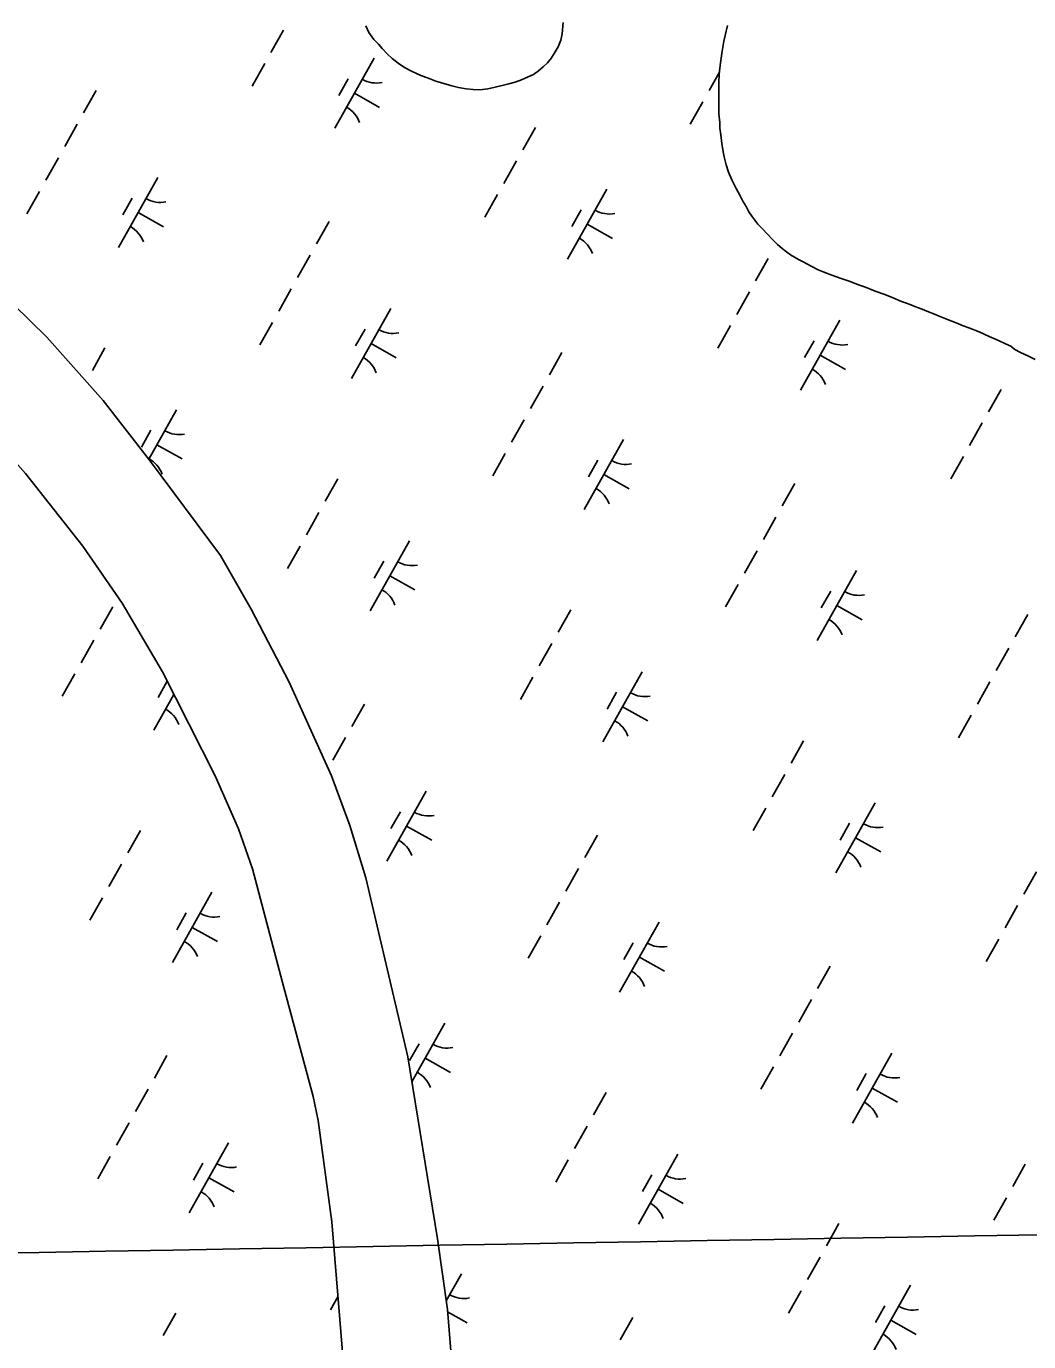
# Model space of a CAD drawing. Extents: x 3913936 to 3933962, y 195330 to 217741.
# Drawn here: x 3920677 to 3921301, y 205558 to 206377 of the extents above; entities that cross this region are included whole.
import ezdxf

# ---------------------------------------------------------------- set-up
doc = ezdxf.new("R2010")
doc.units = 0
for name, color, linetype in [('V-GRID-MAJR', 7, 'Continuous'), ('V-TOPO-SHOR', 7, 'Continuous'), ('V-WETL-SWMP', 7, 'Continuous')]:
    doc.layers.add(name, color=color, linetype=linetype)

msp = doc.modelspace()

# ---------------------------------------------------------------- linework, layer by layer
at = {"layer": 'V-GRID-MAJR'}
msp.add_spline([(3919352.04, 205590.79), (3919894.41, 205600.25), (3925219.37, 205693.59), (3930096.8, 205779.76)], degree=3, dxfattribs=at)
at = {"layer": 'V-TOPO-SHOR'}
for points in [[(3920333.2, 206410.44), (3920408.13, 206367.67), (3920533.74, 206304.4), (3920572.95, 206278.53), (3920611.4, 206251.49), (3920633.17, 206235.11), (3920668.96, 206203.8), (3920689.6, 206183.54), (3920724.69, 206144.13), (3920753.59, 206106.97), (3920797.75, 206047.58), (3920816.97, 206014.18), (3920840.54, 205968.87), (3920866.94, 205910.47), (3920878.42, 205879.71), (3920888.37, 205847.01), (3920914.49, 205735.74), (3920932.92, 205622.47), (3920939.12, 205578.54), (3920942.18, 205539.98)], [(3920300.88, 206352.91), (3920336.14, 206334.95), (3920405.17, 206298.68), (3920468.84, 206270.46), (3920479.3, 206265.42), (3920489.65, 206259.85), (3920499.87, 206253.26), (3920512.29, 206245.4), (3920567.7, 206207.33), (3920594.26, 206185.85), (3920631, 206149.66), (3920676.49, 206098.64), (3920712.16, 206053.57), (3920736.67, 206018.05), (3920761.76, 205975.19), (3920794.39, 205910.55), (3920808.98, 205877.5), (3920817.7, 205852.63), (3920836.5, 205781.94), (3920855.55, 205710.99), (3920858.52, 205696.1), (3920867.22, 205633.02), (3920873.91, 205549.49)]]:
    msp.add_lwpolyline(points, dxfattribs=at)
at = {"layer": 'V-WETL-SWMP'}
for p, q in [((3920837.09, 206374.67), (3920829.25, 206360.73)), ((3920890.25, 206373.17), (3920888.29, 206377.26)), ((3921011.19, 206379.31), (3921010.48, 206372.36)), ((3921111.96, 206371.26), (3921113.44, 206377.57)), ((3920893.38, 206368.83), (3920890.25, 206373.17)), ((3920896.1, 206365.77), (3920893.38, 206368.83)), ((3920898.44, 206363.23), (3920896.1, 206365.77)), ((3921009.62, 206368.38), (3921007.99, 206364.25)), ((3921010.48, 206372.36), (3921009.62, 206368.38)), ((3921110.25, 206361.48), (3921111.22, 206367.66)), ((3921111.22, 206367.66), (3921111.96, 206371.26)), ((3920901.68, 206359.92), (3920898.44, 206363.23)), ((3920904.79, 206356.86), (3920901.68, 206359.92)), ((3921003.81, 206357.27), (3921001.4, 206354.3)), ((3921006.22, 206361.15), (3921003.81, 206357.27)), ((3921007.99, 206364.25), (3921006.22, 206361.15)), ((3921109.28, 206355.69), (3921110.25, 206361.48)), ((3920825.33, 206353.75), (3920817.49, 206339.81)), ((3920893.43, 206357.11), (3920868.93, 206313.53)), ((3920908.42, 206354.07), (3920904.79, 206356.86)), ((3920912.42, 206351.41), (3920908.42, 206354.07)), ((3920916.81, 206349.14), (3920912.42, 206351.41)), ((3920922.49, 206346.37), (3920916.81, 206349.14)), ((3920995.8, 206349.24), (3920992.61, 206347.02)), ((3920998.73, 206351.83), (3920995.8, 206349.24)), ((3921001.4, 206354.3), (3920998.73, 206351.83)), ((3921108.33, 206347.34), (3921108.68, 206350.94)), ((3921108.68, 206350.94), (3921109.28, 206355.69)), ((3920877.39, 206344.33), (3920871.51, 206333.87)), ((3920926.61, 206344.86), (3920922.49, 206346.37)), ((3920931.9, 206342.86), (3920926.61, 206344.86)), ((3920936.79, 206341.36), (3920931.9, 206342.86)), ((3920941.81, 206340), (3920936.79, 206341.36)), ((3920977.25, 206341.23), (3920973.15, 206340.04)), ((3920981.35, 206342.3), (3920977.25, 206341.23)), ((3920985.19, 206343.62), (3920981.35, 206342.3)), ((3920989.28, 206345.45), (3920985.19, 206343.62)), ((3920992.61, 206347.02), (3920989.28, 206345.45)), ((3921108.43, 206348.35), (3921102.03, 206336.97)), ((3921108.12, 206341.68), (3921108.33, 206347.34)), ((3921108.18, 206335.52), (3921108.12, 206341.68)), ((3920720.42, 206337.02), (3920712.58, 206323.07)), ((3920881.18, 206335.32), (3920896.87, 206326.5)), ((3920946.06, 206338.88), (3920941.81, 206340)), ((3920950.69, 206338.03), (3920946.06, 206338.88)), ((3920955.06, 206337.55), (3920950.69, 206338.03)), ((3920959.3, 206337.46), (3920955.06, 206337.55)), ((3920964.18, 206338.02), (3920959.3, 206337.46)), ((3920968.79, 206339.1), (3920964.18, 206338.02)), ((3920973.15, 206340.04), (3920968.79, 206339.1)), ((3921107.99, 206328.71), (3921108.18, 206335.52)), ((3921098.11, 206329.99), (3921090.27, 206316.05)), ((3921108.04, 206322.55), (3921107.99, 206328.71)), ((3921108.61, 206317.03), (3921108.04, 206322.55)), ((3921108.64, 206313.69), (3921108.61, 206317.03)), ((3920708.66, 206316.09), (3920700.82, 206302.15)), ((3920993.85, 206314.09), (3920986.01, 206300.14)), ((3921109.32, 206309.46), (3921108.64, 206313.69)), ((3921110.02, 206304.07), (3921109.32, 206309.46)), ((3921110.83, 206298.94), (3921110.02, 206304.07)), ((3920696.9, 206295.17), (3920689.06, 206281.23)), ((3920982.09, 206293.17), (3920974.25, 206279.22)), ((3921111.38, 206295.73), (3921110.83, 206298.94)), ((3921112.58, 206290.74), (3921111.38, 206295.73)), ((3921114.04, 206286.25), (3921112.58, 206290.74)), ((3921116.14, 206281.52), (3921114.04, 206286.25)), ((3920758.82, 206282.82), (3920734.32, 206239.24)), ((3921038.43, 206275.6), (3921013.92, 206232.02)), ((3921118.88, 206276.02), (3921116.14, 206281.52)), ((3921121.1, 206271.93), (3921118.88, 206276.02)), ((3920685.14, 206274.25), (3920677.3, 206260.31)), ((3920742.79, 206270.04), (3920736.91, 206259.58)), ((3920970.33, 206272.24), (3920962.49, 206258.3)), ((3921123.07, 206268.23), (3921121.1, 206271.93)), ((3921125.02, 206264.91), (3921123.07, 206268.23)), ((3920746.57, 206261.03), (3920762.27, 206252.21)), ((3921022.39, 206262.82), (3921016.51, 206252.36)), ((3921126.85, 206261.58), (3921125.02, 206264.91)), ((3921128.55, 206258.9), (3921126.85, 206261.58)), ((3920865.42, 206255.51), (3920857.58, 206241.56)), ((3921026.18, 206253.81), (3921041.87, 206244.99)), ((3921130.5, 206256.35), (3921128.55, 206258.9)), ((3921132.32, 206253.93), (3921130.5, 206256.35)), ((3921135.3, 206250.88), (3921132.32, 206253.93)), ((3921138.16, 206247.82), (3921135.3, 206250.88)), ((3921141.66, 206244), (3921138.16, 206247.82)), ((3921144.64, 206241.2), (3921141.66, 206244)), ((3920853.66, 206234.59), (3920845.82, 206220.64)), ((3921147.49, 206238.79), (3921144.64, 206241.2)), ((3921150.21, 206236.63), (3921147.49, 206238.79)), ((3921152.66, 206234.85), (3921150.21, 206236.63)), ((3921157.7, 206231.95), (3921152.66, 206234.85)), ((3921138.85, 206232.58), (3921131.01, 206218.63)), ((3921160.93, 206230.18), (3921157.7, 206231.95)), ((3921165.19, 206227.91), (3921160.93, 206230.18)), ((3921169.83, 206225.38), (3921165.19, 206227.91)), ((3921173.06, 206224.26), (3921169.83, 206225.38)), ((3921178.34, 206222.12), (3921173.06, 206224.26)), ((3921184.27, 206219.99), (3921178.34, 206222.12)), ((3921189.16, 206218.37), (3921184.27, 206219.99)), ((3921195.74, 206215.99), (3921189.16, 206218.37)), ((3920841.9, 206213.66), (3920834.06, 206199.72)), ((3921127.09, 206211.66), (3921119.25, 206197.71)), ((3921199.35, 206214.61), (3921195.74, 206215.99)), ((3921205.41, 206212.23), (3921199.35, 206214.61)), ((3921211.46, 206210.1), (3921205.41, 206212.23)), ((3921217, 206207.84), (3921211.46, 206210.1)), ((3920668.96, 206203.8), (3920689.6, 206183.54)), ((3921221.91, 206205.83), (3921217, 206207.84)), ((3921225.51, 206204.45), (3921221.91, 206205.83)), ((3921230.03, 206202.7), (3921225.51, 206204.45)), ((3921234.67, 206200.94), (3921230.03, 206202.7)), ((3920903.82, 206201.31), (3920879.32, 206157.73)), ((3921183.42, 206194.09), (3921158.92, 206150.51)), ((3921237.5, 206199.68), (3921234.67, 206200.94)), ((3921242.4, 206197.8), (3921237.5, 206199.68)), ((3921245.24, 206196.68), (3921242.4, 206197.8)), ((3921250.4, 206194.54), (3921245.24, 206196.68)), ((3921255.81, 206192.41), (3921250.4, 206194.54)), ((3920830.14, 206192.74), (3920822.29, 206178.8)), ((3920887.79, 206188.53), (3920881.91, 206178.07)), ((3921115.33, 206190.74), (3921107.49, 206176.79)), ((3921260.19, 206190.65), (3921255.81, 206192.41)), ((3921263.8, 206189.4), (3921260.19, 206190.65)), ((3921270.25, 206186.76), (3921263.8, 206189.4)), ((3921276.44, 206183.99), (3921270.25, 206186.76)), ((3920689.6, 206183.54), (3920724.69, 206144.13)), ((3920891.57, 206179.52), (3920907.26, 206170.7)), ((3921167.39, 206181.31), (3921161.51, 206170.85)), ((3921282.11, 206181.48), (3921276.44, 206183.99)), ((3921286.63, 206179.34), (3921282.11, 206181.48)), ((3921289.85, 206177.96), (3921286.63, 206179.34)), ((3921292.31, 206175.79), (3921289.85, 206177.96)), ((3920725.88, 206176.84), (3920718.04, 206162.89)), ((3921010.41, 206174), (3921002.57, 206160.05)), ((3921171.17, 206172.3), (3921186.86, 206163.48)), ((3921295.93, 206173.9), (3921292.31, 206175.79)), ((3921300.57, 206171.89), (3921295.93, 206173.9)), ((3921304.96, 206169.62), (3921300.57, 206171.89)), ((3920998.65, 206153.08), (3920990.81, 206139.13)), ((3921283.85, 206151.07), (3921276.01, 206137.12)), ((3920724.69, 206144.13), (3920753.59, 206106.97)), ((3920770.45, 206138.35), (3920753.14, 206107.55)), ((3920986.89, 206132.16), (3920979.05, 206118.21)), ((3921272.09, 206130.15), (3921264.24, 206116.2)), ((3920754.42, 206125.57), (3920748.54, 206115.11)), ((3920758.2, 206116.56), (3920773.9, 206107.74)), ((3921048.82, 206119.8), (3921024.32, 206076.22)), ((3920753.59, 206106.97), (3920797.75, 206047.58)), ((3920975.13, 206111.23), (3920967.29, 206097.29)), ((3921032.78, 206107.02), (3921026.9, 206096.56)), ((3921260.32, 206109.23), (3921252.48, 206095.28)), ((3920676.49, 206098.64), (3920712.16, 206053.57)), ((3920870.88, 206095.33), (3920863.04, 206081.38)), ((3921036.57, 206098.01), (3921052.26, 206089.19)), ((3921155.41, 206092.49), (3921147.57, 206078.54)), ((3920859.12, 206074.41), (3920851.28, 206060.46)), ((3921143.65, 206071.57), (3921135.81, 206057.62)), ((3920915.45, 206056.84), (3920890.95, 206013.26)), ((3920712.16, 206053.57), (3920736.67, 206018.05)), ((3920797.75, 206047.58), (3920816.97, 206014.19)), ((3920847.36, 206053.49), (3920839.52, 206039.54)), ((3921131.89, 206050.65), (3921124.05, 206036.7)), ((3920899.42, 206044.06), (3920893.54, 206033.6)), ((3921193.82, 206038.29), (3921169.32, 205994.71)), ((3920903.2, 206035.05), (3920918.89, 206026.23)), ((3921120.13, 206029.72), (3921112.29, 206015.78)), ((3921177.78, 206025.51), (3921171.9, 206015.05)), ((3920730.68, 206015.83), (3920722.84, 206001.88)), ((3920736.67, 206018.05), (3920761.76, 205975.19)), ((3920816.97, 206014.19), (3920840.54, 205968.88)), ((3921015.87, 206013.82), (3921008.03, 205999.87)), ((3921181.57, 206016.5), (3921197.26, 206007.68)), ((3921300.41, 206010.98), (3921292.57, 205997.03)), ((3920718.92, 205994.91), (3920711.08, 205980.96)), ((3921004.11, 205992.9), (3920996.27, 205978.95)), ((3921288.65, 205990.06), (3921280.81, 205976.11)), ((3920707.16, 205973.98), (3920699.32, 205960.04)), ((3920761.76, 205975.19), (3920794.4, 205910.55)), ((3921060.45, 205975.33), (3921035.95, 205931.75)), ((3920764.65, 205969.48), (3920758.93, 205959.31)), ((3920840.54, 205968.88), (3920866.94, 205910.47)), ((3920992.35, 205971.98), (3920984.51, 205958.03)), ((3921276.89, 205969.14), (3921269.05, 205955.19)), ((3920768.84, 205961.18), (3920756.35, 205938.97)), ((3920768.6, 205960.76), (3920769.23, 205960.41)), ((3921044.41, 205962.55), (3921038.53, 205952.09)), ((3920887.44, 205955.24), (3920879.6, 205941.29)), ((3921048.2, 205953.54), (3921063.89, 205944.72)), ((3921265.13, 205948.22), (3921257.29, 205934.27)), ((3920875.68, 205934.32), (3920867.84, 205920.37)), ((3921160.87, 205932.31), (3921153.03, 205918.36)), ((3920794.4, 205910.55), (3920808.98, 205877.5)), ((3920866.94, 205910.47), (3920878.42, 205879.71)), ((3921149.11, 205911.39), (3921141.27, 205897.44)), ((3920925.85, 205901.04), (3920901.35, 205857.46)), ((3921205.45, 205893.82), (3921180.95, 205850.24)), ((3920909.81, 205888.26), (3920903.93, 205877.8)), ((3921137.35, 205890.47), (3921129.51, 205876.52)), ((3920747.9, 205876.57), (3920740.06, 205862.62)), ((3920808.98, 205877.5), (3920817.7, 205852.63)), ((3920878.42, 205879.71), (3920888.37, 205847.01)), ((3920913.6, 205879.25), (3920929.29, 205870.43)), ((3921189.41, 205881.04), (3921183.53, 205870.58)), ((3921032.44, 205873.73), (3921024.6, 205859.78)), ((3921193.2, 205872.03), (3921208.89, 205863.21)), ((3920736.14, 205855.65), (3920728.3, 205841.7)), ((3920817.7, 205852.63), (3920836.5, 205781.94)), ((3921020.68, 205852.81), (3921012.84, 205838.86)), ((3921305.87, 205850.8), (3921298.03, 205836.85)), ((3920888.37, 205847.01), (3920914.49, 205735.74)), ((3920724.38, 205834.73), (3920716.54, 205820.78)), ((3920792.48, 205838.08), (3920767.98, 205794.5)), ((3920776.44, 205825.3), (3920770.56, 205814.84)), ((3921008.92, 205831.89), (3921001.08, 205817.94)), ((3921294.11, 205829.88), (3921286.27, 205815.93)), ((3921070.85, 205819.53), (3921046.34, 205775.95)), ((3920780.23, 205816.29), (3920795.92, 205807.47)), ((3920997.16, 205810.97), (3920989.32, 205797.02)), ((3921282.35, 205808.96), (3921274.51, 205795.01)), ((3921054.81, 205806.75), (3921048.93, 205796.29)), ((3921058.6, 205797.74), (3921074.29, 205788.92)), ((3921177.44, 205792.22), (3921169.6, 205778.27)), ((3920836.5, 205781.94), (3920855.55, 205710.99)), ((3921165.68, 205771.3), (3921157.84, 205757.35)), ((3920937.48, 205756.57), (3920917.02, 205720.19)), ((3920921.44, 205743.79), (3920915.56, 205733.33)), ((3921153.92, 205750.38), (3921146.08, 205736.43)), ((3920764.47, 205736.48), (3920756.63, 205722.53)), ((3920914.49, 205735.74), (3920932.92, 205622.47)), ((3921215.84, 205738.03), (3921191.34, 205694.44)), ((3920925.23, 205734.78), (3920940.92, 205725.96)), ((3921142.16, 205729.46), (3921134.32, 205715.51)), ((3921199.81, 205725.24), (3921193.93, 205714.78)), ((3920752.71, 205715.56), (3920744.87, 205701.61)), ((3920855.55, 205710.99), (3920858.52, 205696.1)), ((3921037.9, 205713.55), (3921030.06, 205699.6)), ((3921203.59, 205716.23), (3921219.28, 205707.41)), ((3920740.95, 205694.64), (3920733.11, 205680.69)), ((3920858.52, 205696.1), (3920867.22, 205633.02)), ((3921026.14, 205692.63), (3921018.3, 205678.68)), ((3920802.87, 205682.28), (3920778.37, 205638.7)), ((3920729.19, 205673.72), (3920721.35, 205659.77)), ((3921014.38, 205671.71), (3921006.54, 205657.76)), ((3921082.48, 205675.07), (3921057.97, 205631.48)), ((3920786.84, 205669.5), (3920780.96, 205659.04)), ((3921066.44, 205662.28), (3921060.56, 205651.82)), ((3921298.91, 205668.87), (3921291.07, 205654.92)), ((3920790.62, 205660.49), (3920806.31, 205651.67)), ((3921070.22, 205653.27), (3921085.92, 205644.45)), ((3921287.15, 205647.95), (3921279.31, 205634)), ((3920867.22, 205633.02), (3920873.91, 205549.49)), ((3921182.9, 205632.04), (3921175.06, 205618.09)), ((3920932.92, 205622.47), (3920939.12, 205578.54)), ((3921171.14, 205611.12), (3921163.3, 205597.17)), ((3920947.87, 205600.78), (3920938.36, 205583.86)), ((3921159.38, 205590.2), (3921151.54, 205576.25)), ((3921227.47, 205593.56), (3921202.97, 205549.97)), ((3920870.95, 205586.45), (3920866.34, 205578.26)), ((3921211.44, 205580.77), (3921205.56, 205570.31)), ((3920769.93, 205576.3), (3920762.09, 205562.35)), ((3920939.12, 205578.54), (3920942.18, 205539.98)), ((3920939.24, 205576.95), (3920951.31, 205570.16)), ((3921054.46, 205573.46), (3921046.62, 205559.51)), ((3921215.22, 205571.76), (3921230.91, 205562.94))]:
    msp.add_line(p, q, dxfattribs=at)
for centre, start, end in [((3920894.92, 206359.28), 239.88608, 281.42974), ((3920867.85, 206311.12), 19.88608, 61.42973), ((3920760.32, 206284.99), 239.88608, 281.42974), ((3921039.92, 206277.77), 239.88608, 281.42974), ((3920733.25, 206236.83), 19.88608, 61.42973), ((3921012.85, 206229.61), 19.88608, 61.42973), ((3920905.31, 206203.48), 239.88608, 281.42974), ((3921184.92, 206196.26), 239.88608, 281.42974), ((3920878.24, 206155.32), 19.88608, 61.42973), ((3921157.85, 206148.11), 19.88608, 61.42973), ((3920771.95, 206140.52), 239.88608, 281.42974), ((3920744.88, 206092.37), 19.88608, 61.42973), ((3921050.31, 206121.97), 239.88608, 281.42974), ((3921023.24, 206073.82), 19.88608, 61.42973), ((3920916.94, 206059.01), 239.88608, 281.42974), ((3920889.87, 206010.86), 19.88608, 61.42973), ((3921195.31, 206040.46), 239.88608, 281.42974), ((3921168.24, 205992.31), 19.88608, 61.42973), ((3921061.94, 205977.5), 239.88608, 281.42974), ((3920755.27, 205936.57), 19.88608, 61.42973), ((3921034.87, 205929.35), 19.88608, 61.42973), ((3920927.34, 205903.21), 239.88608, 281.42974), ((3921206.94, 205895.99), 239.88608, 281.42974), ((3920900.27, 205855.06), 19.88608, 61.42973), ((3921179.87, 205847.84), 19.88608, 61.42973), ((3920793.97, 205840.25), 239.88608, 281.42974), ((3920766.9, 205792.1), 19.88608, 61.42973), ((3921072.34, 205821.7), 239.88608, 281.42974), ((3921045.27, 205773.55), 19.88608, 61.42973), ((3920938.97, 205758.74), 239.88608, 281.42974), ((3920911.9, 205710.59), 19.88608, 61.42973), ((3921217.34, 205740.19), 239.88608, 281.42974), ((3921190.26, 205692.04), 19.88608, 61.42973), ((3920804.37, 205684.45), 239.88608, 281.42974), ((3921083.97, 205677.23), 239.88608, 281.42974), ((3920777.3, 205636.3), 19.88608, 61.42973), ((3921056.9, 205629.08), 19.88608, 61.42973), ((3920949.36, 205602.94), 239.88608, 281.42974), ((3921228.97, 205595.73), 239.88608, 281.42974), ((3921201.89, 205547.57), 19.88608, 61.42973)]:
    msp.add_arc(centre, 17.62, start, end, dxfattribs=at)

doc.saveas('drawing.dxf')
